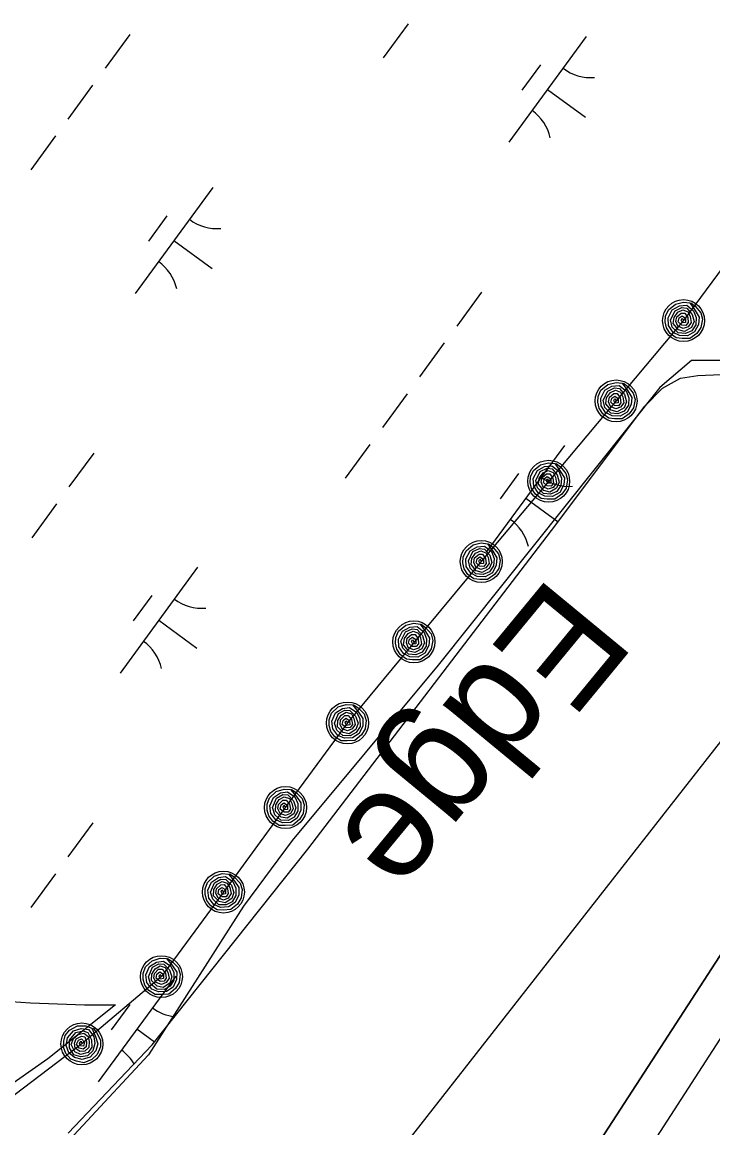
# Model space of a CAD drawing. Extents: x 3905714 to 3926767, y 183354 to 205755.
# Drawn here: x 3917901.6 to 3918165.1, y 196419.9 to 196841.6 of the extents above; entities that cross this region are included whole.
import ezdxf

# ---------------------------------------------------------------- set-up
doc = ezdxf.new("R2010")
doc.units = 0
for name, color, linetype in [('V-RIVR-EDGE', 7, 'Continuous'), ('V-RIVR-IDEN', 7, 'Continuous'), ('V-RRAP-FSHR', 7, 'Continuous'), ('V-TOPO-DPTH', 7, 'Continuous'), ('V-TOPO-MINR', 7, 'Continuous'), ('V-TOPO-SHOR', 7, 'Continuous'), ('V-WETL-SWMP', 7, 'Continuous')]:
    doc.layers.add(name, color=color, linetype=linetype)

msp = doc.modelspace()

# ---------------------------------------------------------------- linework, layer by layer
at = {"layer": 'V-RIVR-EDGE'}
for points in [[(3918265.66, 196853.77), (3918239.64, 196823.1), (3918221.06, 196796.16), (3918216.41, 196770.14), (3918217.34, 196742.26), (3918218.27, 196728.32), (3918208.05, 196716.24), (3918192.25, 196711.6), (3918174.6, 196712.53), (3918156.94, 196712.53), (3918144.86, 196702.31), (3918060.3, 196596.38), (3918004.55, 196529.47), (3917985.97, 196504.38), (3917949.73, 196447.7), (3917874.46, 196366.86)], [(3917893.63, 196468.33), (3917904.7, 196467.59), (3917925.35, 196466.86), (3917937.15, 196466.86), (3917911.33, 196446.21), (3917876.67, 196421.87)]]:
    msp.add_lwpolyline(points, dxfattribs=at)
at = {"layer": 'V-RRAP-FSHR'}
for points in [[(3918248.92, 196856.49), (3918224.76, 196824.63), (3918201.2, 196792.3), (3918177.64, 196759.98), (3918153.91, 196727.79), (3918128.18, 196697.15), (3918102.46, 196666.52), (3918076.74, 196635.88), (3918051.22, 196605.25), (3918025.69, 196574.31), (3918002.27, 196542.62), (3917978.37, 196509.81), (3917954.71, 196477.56), (3917924.36, 196451.91), (3917892.42, 196427.82)], [(3918156.7, 196734.55), (3918158.37, 196733.31), (3918160.46, 196730.79), (3918161.11, 196728.29), (3918160.55, 196725.13), (3918158.94, 196722.89), (3918156.25, 196720.96), (3918153.34, 196720.95), (3918151.08, 196721.17), (3918148.81, 196722.88), (3918147.4, 196724.98), (3918146.89, 196727.28), (3918147.03, 196729.5), (3918148.11, 196731.88), (3918150.78, 196734.1), (3918153.87, 196734.87), (3918156.25, 196734.52), (3918158.34, 196731.69), (3918159.87, 196729.14), (3918159.64, 196726.36), (3918158.12, 196723.51), (3918155.41, 196722), (3918152.39, 196722.05), (3918149.89, 196723.31), (3918148.19, 196725.88), (3918148.02, 196728.86), (3918149.62, 196731.9), (3918152.33, 196733.45), (3918155.12, 196733.67), (3918157.75, 196731.57), (3918158.76, 196729), (3918158.59, 196726.16), (3918157.03, 196723.89), (3918154.61, 196722.83), (3918151.86, 196723.11), (3918149.63, 196725.32), (3918148.98, 196728.09), (3918150.71, 196731.56), (3918153.28, 196732.76), (3918155.18, 196732.51), (3918157.14, 196730.17), (3918157.91, 196727.39), (3918156.94, 196725.15), (3918154.28, 196723.67), (3918151.99, 196724.26), (3918150, 196726.62), (3918150.29, 196729.01), (3918151.74, 196730.97), (3918153.69, 196731.88), (3918155.61, 196731.12), (3918156.47, 196729.32), (3918156.86, 196727.05), (3918155.61, 196725.39), (3918153.75, 196724.77), (3918151.76, 196725.67), (3918151.03, 196727.44), (3918151.38, 196729.17), (3918153.03, 196730.64), (3918154.36, 196730.64), (3918155.5, 196728.99), (3918155.73, 196727.08), (3918154.83, 196725.96), (3918153.27, 196726.01), (3918151.89, 196727.28), (3918152.27, 196728.87), (3918153.37, 196729.63), (3918154.7, 196728.67), (3918154.7, 196727.03), (3918153.52, 196726.91), (3918153, 196727.92), (3918153.37, 196728.68), (3918153.94, 196727.82)], [(3918130.98, 196703.92), (3918132.65, 196702.68), (3918134.73, 196700.16), (3918135.39, 196697.66), (3918134.83, 196694.5), (3918133.22, 196692.26), (3918130.52, 196690.32), (3918127.62, 196690.32), (3918125.35, 196690.54), (3918123.09, 196692.25), (3918121.68, 196694.35), (3918121.17, 196696.65), (3918121.31, 196698.86), (3918122.39, 196701.24), (3918125.06, 196703.47), (3918128.15, 196704.24), (3918130.52, 196703.88), (3918132.62, 196701.05), (3918134.15, 196698.51), (3918133.92, 196695.73), (3918132.4, 196692.87), (3918129.69, 196691.37), (3918126.67, 196691.42), (3918124.17, 196692.68), (3918122.47, 196695.25), (3918122.3, 196698.22), (3918123.9, 196701.27), (3918126.61, 196702.81), (3918129.4, 196703.04), (3918132.03, 196700.94), (3918133.04, 196698.37), (3918132.87, 196695.53), (3918131.31, 196693.26), (3918128.89, 196692.19), (3918126.14, 196692.47), (3918123.91, 196694.69), (3918123.26, 196697.45), (3918124.99, 196700.93), (3918127.56, 196702.13), (3918129.45, 196701.88), (3918131.42, 196699.54), (3918132.19, 196696.76), (3918131.22, 196694.51), (3918128.56, 196693.04), (3918126.27, 196693.63), (3918124.28, 196695.99), (3918124.57, 196698.38), (3918126.02, 196700.33), (3918127.97, 196701.25), (3918129.89, 196700.48), (3918130.75, 196698.69), (3918131.14, 196696.42), (3918129.89, 196694.75), (3918128.03, 196694.13), (3918126.04, 196695.04), (3918125.31, 196696.8), (3918125.66, 196698.54), (3918127.31, 196700.01), (3918128.64, 196700), (3918129.78, 196698.36), (3918130.01, 196696.44), (3918129.11, 196695.33), (3918127.55, 196695.38), (3918126.17, 196696.65), (3918126.55, 196698.24), (3918127.65, 196699), (3918128.98, 196698.04), (3918128.98, 196696.4), (3918127.8, 196696.27), (3918127.28, 196697.29), (3918127.65, 196698.05), (3918128.22, 196697.18)], [(3918105.26, 196673.29), (3918106.92, 196672.04), (3918109.01, 196669.52), (3918109.67, 196667.03), (3918109.11, 196663.86), (3918107.5, 196661.62), (3918104.8, 196659.69), (3918101.9, 196659.68), (3918099.63, 196659.9), (3918097.37, 196661.61), (3918095.96, 196663.71), (3918095.45, 196666.02), (3918095.58, 196668.23), (3918096.67, 196670.61), (3918099.34, 196672.83), (3918102.43, 196673.6), (3918104.8, 196673.25), (3918106.9, 196670.42), (3918108.43, 196667.87), (3918108.2, 196665.09), (3918106.68, 196662.24), (3918103.96, 196660.74), (3918100.95, 196660.78), (3918098.45, 196662.04), (3918096.75, 196664.61), (3918096.58, 196667.59), (3918098.18, 196670.64), (3918100.89, 196672.18), (3918103.67, 196672.4), (3918106.31, 196670.3), (3918107.32, 196667.74), (3918107.15, 196664.9), (3918105.59, 196662.62), (3918103.17, 196661.56), (3918100.42, 196661.84), (3918098.19, 196664.05), (3918097.54, 196666.82), (3918099.27, 196670.29), (3918101.84, 196671.49), (3918103.73, 196671.24), (3918105.7, 196668.9), (3918106.46, 196666.12), (3918105.5, 196663.88), (3918102.84, 196662.4), (3918100.55, 196662.99), (3918098.56, 196665.35), (3918098.85, 196667.74), (3918100.3, 196669.7), (3918102.25, 196670.62), (3918104.17, 196669.85), (3918105.03, 196668.05), (3918105.41, 196665.78), (3918104.17, 196664.12), (3918102.31, 196663.5), (3918100.32, 196664.4), (3918099.59, 196666.17), (3918099.93, 196667.9), (3918101.59, 196669.38), (3918102.92, 196669.37), (3918104.06, 196667.72), (3918104.29, 196665.81), (3918103.39, 196664.69), (3918101.83, 196664.74), (3918100.45, 196666.02), (3918100.83, 196667.61), (3918101.93, 196668.37), (3918103.26, 196667.4), (3918103.26, 196665.76), (3918102.08, 196665.64), (3918101.56, 196666.65), (3918101.93, 196667.41), (3918102.5, 196666.55)], [(3918079.54, 196642.65), (3918081.2, 196641.41), (3918083.29, 196638.89), (3918083.95, 196636.39), (3918083.39, 196633.23), (3918081.78, 196630.99), (3918079.08, 196629.05), (3918076.18, 196629.05), (3918073.91, 196629.27), (3918071.65, 196630.98), (3918070.24, 196633.08), (3918069.73, 196635.38), (3918069.86, 196637.6), (3918070.95, 196639.97), (3918073.62, 196642.2), (3918076.71, 196642.97), (3918079.08, 196642.61), (3918081.18, 196639.79), (3918082.71, 196637.24), (3918082.47, 196634.46), (3918080.96, 196631.61), (3918078.24, 196630.1), (3918075.23, 196630.15), (3918072.73, 196631.41), (3918071.03, 196633.98), (3918070.85, 196636.95), (3918072.46, 196640), (3918075.17, 196641.55), (3918077.95, 196641.77), (3918080.59, 196639.67), (3918081.6, 196637.1), (3918081.43, 196634.26), (3918079.87, 196631.99), (3918077.44, 196630.93), (3918074.7, 196631.2), (3918072.47, 196633.42), (3918071.81, 196636.19), (3918073.55, 196639.66), (3918076.12, 196640.86), (3918078.01, 196640.61), (3918079.98, 196638.27), (3918080.74, 196635.49), (3918079.78, 196633.25), (3918077.12, 196631.77), (3918074.83, 196632.36), (3918072.84, 196634.72), (3918073.13, 196637.11), (3918074.58, 196639.06), (3918076.53, 196639.98), (3918078.45, 196639.21), (3918079.31, 196637.42), (3918079.69, 196635.15), (3918078.45, 196633.48), (3918076.59, 196632.86), (3918074.6, 196633.77), (3918073.87, 196635.54), (3918074.21, 196637.27), (3918075.87, 196638.74), (3918077.2, 196638.73), (3918078.34, 196637.09), (3918078.57, 196635.18), (3918077.67, 196634.06), (3918076.11, 196634.11), (3918074.73, 196635.38), (3918075.11, 196636.97), (3918076.21, 196637.73), (3918077.54, 196636.77), (3918077.54, 196635.13), (3918076.36, 196635.01), (3918075.84, 196636.02), (3918076.21, 196636.78), (3918076.78, 196635.91)], [(3918053.82, 196612.02), (3918055.48, 196610.77), (3918057.57, 196608.26), (3918058.23, 196605.76), (3918057.67, 196602.6), (3918056.06, 196600.36), (3918053.36, 196598.42), (3918050.45, 196598.42), (3918048.19, 196598.63), (3918045.93, 196600.35), (3918044.52, 196602.45), (3918044, 196604.75), (3918044.14, 196606.96), (3918045.22, 196609.34), (3918047.9, 196611.57), (3918050.98, 196612.33), (3918053.36, 196611.98), (3918055.46, 196609.15), (3918056.99, 196606.61), (3918056.75, 196603.82), (3918055.24, 196600.97), (3918052.52, 196599.47), (3918049.51, 196599.52), (3918047.01, 196600.77), (3918045.31, 196603.35), (3918045.13, 196606.32), (3918046.74, 196609.37), (3918049.45, 196610.91), (3918052.23, 196611.13), (3918054.87, 196609.04), (3918055.88, 196606.47), (3918055.71, 196603.63), (3918054.14, 196601.35), (3918051.72, 196600.29), (3918048.98, 196600.57), (3918046.75, 196602.79), (3918046.09, 196605.55), (3918047.83, 196609.03), (3918050.4, 196610.23), (3918052.29, 196609.98), (3918054.26, 196607.64), (3918055.02, 196604.86), (3918054.06, 196602.61), (3918051.4, 196601.14), (3918049.11, 196601.72), (3918047.12, 196604.08), (3918047.41, 196606.48), (3918048.85, 196608.43), (3918050.81, 196609.35), (3918052.73, 196608.58), (3918053.59, 196606.79), (3918053.97, 196604.52), (3918052.73, 196602.85), (3918050.87, 196602.23), (3918048.88, 196603.14), (3918048.15, 196604.9), (3918048.49, 196606.63), (3918050.15, 196608.11), (3918051.48, 196608.1), (3918052.62, 196606.45), (3918052.85, 196604.54), (3918051.95, 196603.43), (3918050.39, 196603.48), (3918049.01, 196604.75), (3918049.39, 196606.34), (3918050.49, 196607.1), (3918051.82, 196606.14), (3918051.81, 196604.49), (3918050.64, 196604.37), (3918050.12, 196605.38), (3918050.49, 196606.14), (3918051.06, 196605.28)], [(3918028.03, 196581.25), (3918029.78, 196580.12), (3918032.03, 196577.74), (3918032.84, 196575.29), (3918032.5, 196572.1), (3918031.03, 196569.76), (3918028.47, 196567.65), (3918025.57, 196567.46), (3918023.3, 196567.52), (3918020.92, 196569.08), (3918019.38, 196571.09), (3918018.72, 196573.35), (3918018.71, 196575.57), (3918019.64, 196578.01), (3918022.16, 196580.41), (3918025.19, 196581.38), (3918027.58, 196581.18), (3918029.86, 196578.5), (3918031.55, 196576.06), (3918031.5, 196573.26), (3918030.17, 196570.32), (3918027.56, 196568.64), (3918024.55, 196568.49), (3918021.98, 196569.58), (3918020.11, 196572.04), (3918019.74, 196574.99), (3918021.14, 196578.14), (3918023.75, 196579.86), (3918026.51, 196580.26), (3918029.27, 196578.34), (3918030.45, 196575.85), (3918030.47, 196573), (3918029.06, 196570.63), (3918026.71, 196569.41), (3918023.96, 196569.51), (3918021.59, 196571.57), (3918020.75, 196574.29), (3918022.25, 196577.87), (3918024.74, 196579.24), (3918026.65, 196579.11), (3918028.76, 196576.9), (3918029.71, 196574.18), (3918028.89, 196571.88), (3918026.33, 196570.23), (3918024.01, 196570.67), (3918021.87, 196572.89), (3918022, 196575.3), (3918023.32, 196577.34), (3918025.21, 196578.39), (3918027.17, 196577.75), (3918028.15, 196576.01), (3918028.68, 196573.77), (3918027.54, 196572.03), (3918025.73, 196571.29), (3918023.69, 196572.06), (3918022.84, 196573.78), (3918023.07, 196575.53), (3918024.63, 196577.11), (3918025.96, 196577.18), (3918027.2, 196575.62), (3918027.56, 196573.73), (3918026.73, 196572.55), (3918025.17, 196572.5), (3918023.71, 196573.68), (3918023.99, 196575.29), (3918025.03, 196576.12), (3918026.42, 196575.25), (3918026.53, 196573.61), (3918025.37, 196573.41), (3918024.78, 196574.39), (3918025.1, 196575.17), (3918025.72, 196574.34)], [(3918004.37, 196549), (3918006.12, 196547.86), (3918008.37, 196545.49), (3918009.18, 196543.04), (3918008.83, 196539.85), (3918007.37, 196537.51), (3918004.81, 196535.4), (3918001.91, 196535.2), (3917999.64, 196535.27), (3917997.26, 196536.83), (3917995.72, 196538.84), (3917995.06, 196541.1), (3917995.05, 196543.32), (3917995.97, 196545.76), (3917998.49, 196548.16), (3918001.53, 196549.13), (3918003.92, 196548.93), (3918006.2, 196546.24), (3918007.89, 196543.8), (3918007.84, 196541.01), (3918006.51, 196538.07), (3918003.9, 196536.39), (3918000.89, 196536.24), (3917998.32, 196537.33), (3917996.45, 196539.79), (3917996.08, 196542.74), (3917997.48, 196545.89), (3918000.09, 196547.61), (3918002.85, 196548.01), (3918005.62, 196546.09), (3918006.79, 196543.59), (3918006.81, 196540.75), (3918005.4, 196538.38), (3918003.05, 196537.16), (3918000.29, 196537.26), (3917997.93, 196539.32), (3917997.09, 196542.04), (3917998.59, 196545.62), (3918001.08, 196546.99), (3918002.98, 196546.86), (3918005.1, 196544.65), (3918006.04, 196541.93), (3918005.23, 196539.63), (3918002.68, 196537.98), (3918000.35, 196538.42), (3917998.21, 196540.64), (3917998.34, 196543.05), (3917999.66, 196545.09), (3918001.55, 196546.14), (3918003.51, 196545.5), (3918004.49, 196543.76), (3918005.02, 196541.52), (3918003.89, 196539.78), (3918002.07, 196539.04), (3918000.03, 196539.81), (3917999.18, 196541.52), (3917999.41, 196543.28), (3918000.97, 196544.86), (3918002.3, 196544.93), (3918003.54, 196543.37), (3918003.9, 196541.47), (3918003.07, 196540.3), (3918001.51, 196540.25), (3918000.05, 196541.43), (3918000.33, 196543.04), (3918001.37, 196543.87), (3918002.76, 196542.99), (3918002.87, 196541.36), (3918001.71, 196541.16), (3918001.12, 196542.14), (3918001.43, 196542.92), (3918002.06, 196542.09)], [(3917980.71, 196516.75), (3917982.46, 196515.61), (3917984.71, 196513.24), (3917985.52, 196510.79), (3917985.17, 196507.6), (3917983.71, 196505.26), (3917981.15, 196503.15), (3917978.25, 196502.95), (3917975.98, 196503.02), (3917973.6, 196504.58), (3917972.06, 196506.58), (3917971.4, 196508.85), (3917971.39, 196511.07), (3917972.31, 196513.51), (3917974.83, 196515.91), (3917977.87, 196516.88), (3917980.26, 196516.68), (3917982.54, 196513.99), (3917984.23, 196511.55), (3917984.18, 196508.76), (3917982.85, 196505.82), (3917980.24, 196504.14), (3917977.23, 196503.99), (3917974.66, 196505.08), (3917972.79, 196507.53), (3917972.42, 196510.49), (3917973.82, 196513.64), (3917976.43, 196515.36), (3917979.19, 196515.76), (3917981.95, 196513.84), (3917983.13, 196511.34), (3917983.15, 196508.5), (3917981.74, 196506.12), (3917979.39, 196504.91), (3917976.63, 196505.01), (3917974.27, 196507.07), (3917973.43, 196509.79), (3917974.93, 196513.37), (3917977.42, 196514.73), (3917979.32, 196514.61), (3917981.44, 196512.4), (3917982.38, 196509.68), (3917981.57, 196507.38), (3917979.01, 196505.73), (3917976.69, 196506.17), (3917974.54, 196508.39), (3917974.68, 196510.8), (3917976, 196512.84), (3917977.89, 196513.89), (3917979.85, 196513.24), (3917980.83, 196511.51), (3917981.36, 196509.27), (3917980.22, 196507.52), (3917978.41, 196506.79), (3917976.37, 196507.56), (3917975.52, 196509.27), (3917975.75, 196511.02), (3917977.31, 196512.6), (3917978.64, 196512.68), (3917979.88, 196511.11), (3917980.23, 196509.22), (3917979.41, 196508.05), (3917977.85, 196508), (3917976.39, 196509.18), (3917976.67, 196510.79), (3917977.71, 196511.62), (3917979.1, 196510.74), (3917979.21, 196509.11), (3917978.04, 196508.91), (3917977.45, 196509.88), (3917977.77, 196510.67), (3917978.4, 196509.84)], [(3917957.05, 196484.49), (3917958.79, 196483.36), (3917961.04, 196480.99), (3917961.86, 196478.54), (3917961.51, 196475.34), (3917960.05, 196473.01), (3917957.49, 196470.89), (3917954.59, 196470.7), (3917952.31, 196470.77), (3917949.94, 196472.33), (3917948.4, 196474.33), (3917947.74, 196476.6), (3917947.73, 196478.81), (3917948.65, 196481.26), (3917951.17, 196483.65), (3917954.21, 196484.62), (3917956.6, 196484.43), (3917958.88, 196481.74), (3917960.57, 196479.3), (3917960.52, 196476.51), (3917959.19, 196473.56), (3917956.58, 196471.89), (3917953.57, 196471.74), (3917951, 196472.83), (3917949.13, 196475.28), (3917948.76, 196478.24), (3917950.16, 196481.39), (3917952.77, 196483.1), (3917955.53, 196483.51), (3917958.29, 196481.59), (3917959.47, 196479.09), (3917959.49, 196476.25), (3917958.08, 196473.87), (3917955.73, 196472.65), (3917952.97, 196472.75), (3917950.6, 196474.82), (3917949.77, 196477.54), (3917951.27, 196481.12), (3917953.76, 196482.48), (3917955.66, 196482.36), (3917957.78, 196480.15), (3917958.72, 196477.43), (3917957.91, 196475.12), (3917955.35, 196473.48), (3917953.03, 196473.91), (3917950.88, 196476.14), (3917951.02, 196478.54), (3917952.33, 196480.59), (3917954.23, 196481.63), (3917956.19, 196480.99), (3917957.17, 196479.26), (3917957.7, 196477.02), (3917956.56, 196475.27), (3917954.75, 196474.53), (3917952.71, 196475.31), (3917951.86, 196477.02), (3917952.09, 196478.77), (3917953.65, 196480.35), (3917954.98, 196480.43), (3917956.22, 196478.86), (3917956.57, 196476.97), (3917955.75, 196475.8), (3917954.19, 196475.75), (3917952.73, 196476.92), (3917953.01, 196478.54), (3917954.05, 196479.37), (3917955.44, 196478.49), (3917955.55, 196476.86), (3917954.38, 196476.65), (3917953.79, 196477.63), (3917954.11, 196478.41), (3917954.74, 196477.59)], [(3917928.6, 196457.88), (3917929.94, 196456.29), (3917931.41, 196453.37), (3917931.49, 196450.79), (3917930.24, 196447.83), (3917928.17, 196446.01), (3917925.11, 196444.72), (3917922.27, 196445.37), (3917920.12, 196446.09), (3917918.29, 196448.27), (3917917.39, 196450.63), (3917917.41, 196452.99), (3917918.04, 196455.11), (3917919.62, 196457.19), (3917922.73, 196458.76), (3917925.91, 196458.82), (3917928.15, 196457.94), (3917929.56, 196454.71), (3917930.48, 196451.89), (3917929.62, 196449.23), (3917927.5, 196446.79), (3917924.52, 196445.93), (3917921.6, 196446.66), (3917919.44, 196448.44), (3917918.36, 196451.33), (3917918.86, 196454.27), (3917921.1, 196456.88), (3917924.09, 196457.78), (3917926.86, 196457.37), (3917928.95, 196454.73), (3917929.36, 196452), (3917928.56, 196449.27), (3917926.53, 196447.41), (3917923.93, 196446.92), (3917921.32, 196447.8), (3917919.64, 196450.46), (3917919.62, 196453.3), (3917922.09, 196456.3), (3917924.87, 196456.89), (3917926.65, 196456.23), (3917928.05, 196453.5), (3917928.17, 196450.62), (3917926.72, 196448.65), (3917923.8, 196447.81), (3917921.7, 196448.9), (3917920.29, 196451.65), (3917921.11, 196453.91), (3917922.96, 196455.49), (3917925.07, 196455.95), (3917926.76, 196454.77), (3917927.2, 196452.83), (3917927.07, 196450.53), (3917925.48, 196449.18), (3917923.53, 196449), (3917921.8, 196450.33), (3917921.48, 196452.21), (3917922.2, 196453.82), (3917924.15, 196454.89), (3917925.44, 196454.58), (3917926.18, 196452.72), (3917925.98, 196450.81), (3917924.85, 196449.92), (3917923.34, 196450.32), (3917922.28, 196451.87), (3917923.01, 196453.33), (3917924.25, 196453.83), (3917925.33, 196452.59), (3917924.96, 196450.99), (3917923.79, 196451.13), (3917923.5, 196452.24), (3917924.04, 196452.9), (3917924.4, 196451.93)]]:
    msp.add_lwpolyline(points, dxfattribs=at)
for centre in [(3918153.91, 196727.79), (3918128.18, 196697.15), (3918102.46, 196666.52), (3918076.74, 196635.89), (3918051.02, 196605.25), (3918025.69, 196574.31), (3918002.03, 196542.06), (3917978.37, 196509.81), (3917954.71, 196477.56), (3917924.36, 196451.91)]:
    msp.add_circle(centre, 8, dxfattribs=at)
at = {"layer": 'V-TOPO-DPTH'}
msp.add_lwpolyline([(3917854.03, 196001.98), (3918290.41, 196674.45), (3918310.21, 196702.21), (3918330.13, 196729.88), (3918350.23, 196757.42), (3918370.45, 196784.88), (3918409.9, 196838.08), (3918410.49, 196838.87), (3918412.22, 196841.24), (3918413.93, 196843.63), (3918414.5, 196844.43), (3918879.8, 197508.47), (3918896.5, 197532.31), (3918913.2, 197556.15), (3918929.9, 197579.99), (3918946.59, 197603.84), (3918979.1, 197650.28), (3918979.55, 197650.9), (3918980.91, 197652.75), (3918982.3, 197654.58), (3918982.75, 197655.2), (3918993.02, 197669.21)], dxfattribs=at)
at = {"layer": 'V-TOPO-MINR'}
for points in [[(3917170.81, 195157.46), (3917352.14, 195422.16), (3917613.73, 195823.67), (3917768.3, 196049.71), (3917979.36, 196326.3), (3918356.88, 196808.12), (3918386.6, 196840.83), (3918609.55, 197165.01), (3918847.36, 197501.09), (3918954.37, 197652.77), (3918978.15, 197688.46)], [(3918993.02, 197669.21), (3918982.75, 197655.2), (3918982.3, 197654.58), (3918980.91, 197652.75), (3918979.55, 197650.9), (3918979.1, 197650.28), (3918946.59, 197603.84), (3918929.9, 197579.99), (3918913.2, 197556.15), (3918896.5, 197532.31), (3918879.8, 197508.47), (3918414.5, 196844.43), (3918413.93, 196843.63), (3918412.22, 196841.24), (3918410.49, 196838.87), (3918409.9, 196838.08), (3918370.45, 196784.88), (3918350.23, 196757.42), (3918330.13, 196729.88), (3918310.21, 196702.21), (3918290.41, 196674.45), (3917854.03, 196001.98)], [(3919012.68, 197653.68), (3919005.04, 197643.74), (3919003.18, 197641.31), (3919001.32, 197638.88), (3918998.59, 197635.18), (3918997.71, 197633.93), (3918931.46, 197538.22), (3918897.44, 197489.13), (3918863.37, 197440.07), (3918829.24, 197391.05), (3918795.08, 197342.05), (3918440.24, 196833.94), (3918437.98, 196830.73), (3918435.68, 196827.55), (3918434.52, 196825.97), (3918432.2, 196822.81), (3918431.04, 196821.23), (3918350.66, 196711.73), (3918309.49, 196655.26), (3918268.58, 196598.61), (3918228.05, 196541.69), (3918187.77, 196484.59), (3917826.38, 195925.85)]]:
    msp.add_lwpolyline(points, dxfattribs=at)
at = {"layer": 'V-TOPO-SHOR'}
msp.add_lwpolyline([(3917919.18, 196417.88), (3917951.2, 196451.49), (3918010.6, 196526.14), (3918103.57, 196647.71), (3918139.12, 196695.11), (3918145.83, 196701.98), (3918152.76, 196705.89), (3918159.42, 196706.83), (3918168.31, 196707.28), (3918179.41, 196707.95), (3918191.01, 196708.62), (3918202.12, 196710.29), (3918210.52, 196712.95), (3918216.71, 196715.88), (3918219.94, 196719.8), (3918221.7, 196725.47), (3918222.97, 196732.12), (3918222.04, 196741.99), (3918219.65, 196754.1), (3918217.25, 196765.71), (3918216.82, 196776.31), (3918220.34, 196788.38), (3918227.08, 196800.92), (3918261.89, 196847.59)], dxfattribs=at)
at = {"layer": 'V-WETL-SWMP'}
for p, q in [((3918048.81, 196840.96), (3918039.35, 196828.05)), ((3917942.64, 196836.92), (3917933.19, 196824.02)), ((3918116.81, 196836.13), (3918087.26, 196795.8)), ((3918099.36, 196825.36), (3918092.27, 196815.68)), ((3917928.46, 196817.56), (3917919, 196804.66)), ((3918102.04, 196815.96), (3918116.56, 196805.32)), ((3917914.28, 196798.2), (3917904.82, 196785.3)), ((3917974.27, 196778.51), (3917944.72, 196738.18)), ((3917956.82, 196767.75), (3917949.73, 196758.07)), ((3917959.5, 196758.35), (3917974.02, 196747.71)), ((3918076.82, 196738.62), (3918067.37, 196725.71)), ((3918062.64, 196719.26), (3918053.18, 196706.35)), ((3918145.83, 196701.98), (3918152.76, 196705.89)), ((3918152.76, 196705.89), (3918159.42, 196706.84)), ((3918159.42, 196706.84), (3918168.31, 196707.28)), ((3918139.12, 196695.11), (3918145.83, 196701.98)), ((3918048.45, 196699.9), (3918039, 196686.99)), ((3918103.57, 196647.71), (3918139.12, 196695.11)), ((3918034.27, 196680.54), (3918024.81, 196667.63)), ((3918108.45, 196680.21), (3918078.9, 196639.87)), ((3917928.86, 196677.24), (3917919.4, 196664.34)), ((3918091, 196669.44), (3918083.91, 196659.76)), ((3918093.68, 196660.04), (3918106.03, 196650.99)), ((3917914.67, 196657.88), (3917905.22, 196644.98)), ((3918010.6, 196526.14), (3918103.57, 196647.71)), ((3917968.5, 196633.69), (3917938.95, 196593.36)), ((3917951.05, 196622.93), (3917943.95, 196613.25)), ((3917953.72, 196613.53), (3917968.24, 196602.89)), ((3917928.51, 196536.18), (3917919.05, 196523.27)), ((3917951.2, 196451.49), (3918010.6, 196526.14)), ((3917914.32, 196516.82), (3917904.87, 196503.91)), ((3917960.14, 196477.77), (3917930.59, 196437.44)), ((3917942.69, 196467), (3917935.59, 196457.32)), ((3917945.36, 196457.6), (3917952.12, 196452.65)), ((3917919.18, 196417.88), (3917951.2, 196451.49))]:
    msp.add_line(p, q, dxfattribs=at)
for centre, start, end in [((3918118.55, 196838.1), 233, 274.5436), ((3918085.91, 196793.54), 13, 54.5436), ((3917976.02, 196780.49), 233, 274.5436), ((3917943.37, 196735.93), 13, 54.5436), ((3918110.2, 196682.18), 233, 274.5436), ((3918077.55, 196637.62), 13, 54.5436), ((3917970.24, 196635.67), 233, 274.5436), ((3917937.59, 196591.1), 13, 54.5436), ((3917961.88, 196479.75), 233, 263.0828), ((3917929.23, 196435.18), 31.0768, 54.5436)]:
    msp.add_arc(centre, 17.62, start, end, dxfattribs=at)

# ---------------------------------------------------------------- texts
at = {"layer": 'V-RIVR-IDEN'}
msp.add_text('Edge', height=42, rotation=230.5056, dxfattribs=at).set_placement((3918103.39, 196631.35))

doc.saveas('drawing.dxf')
